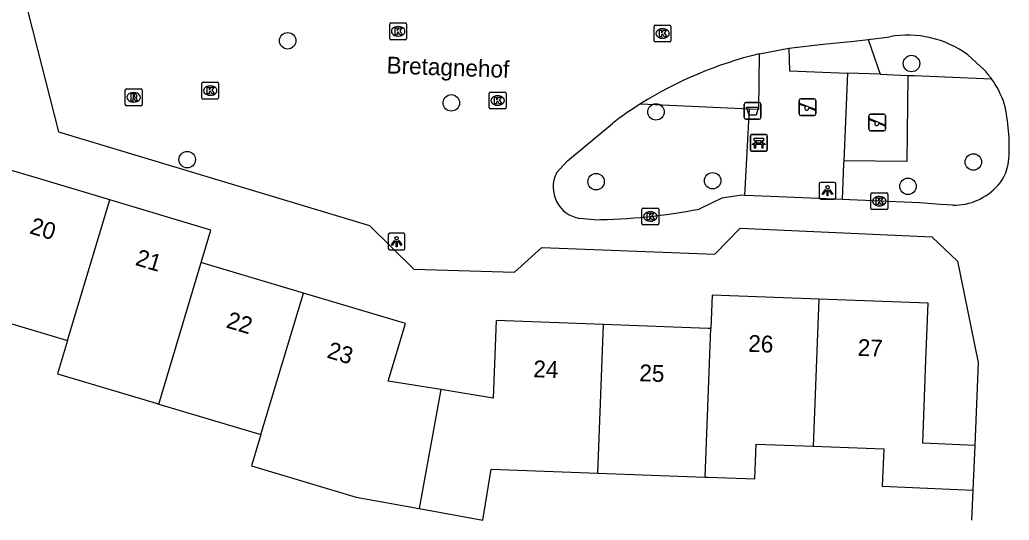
# Model space of a CAD drawing. Extents: x 158461 to 159795, y 387220 to 388672.
# Drawn here: x 159498.9 to 159557.7, y 388028.4 to 388058.1 of the extents above; entities that cross this region are included whole.
import ezdxf

# ---------------------------------------------------------------- set-up
doc = ezdxf.new("R2010")
doc.units = 0
for name, color, linetype in [('IMGEO_Afvalbak', 7, 'Continuous'), ('IMGEO_Bank', 7, 'Continuous'), ('IMGEO_Boom', 7, 'Continuous'), ('IMGEO_Groenvoorziening', 7, 'Continuous'), ('IMGEO_Kolk', 7, 'Continuous'), ('IMGEO_Lichtpunt', 7, 'Continuous'), ('IMGEO_Muur', 7, 'Continuous'), ('IMGEO_Openbare_ruimte_label', 7, 'Continuous'), ('IMGEO_Pand', 7, 'Continuous'), ('IMGEO_Pand_nummerreeks', 7, 'Continuous'), ('IMGEO_Rijbaan_lokaal_open', 7, 'Continuous'), ('IMGEO_Rioolput', 7, 'Continuous'), ('IMGEO_Speelvoorziening', 7, 'Continuous'), ('IMGEO_Voetpad_open', 7, 'Continuous')]:
    doc.layers.add(name, color=color, linetype=linetype)

msp = doc.modelspace()

# ---------------------------------------------------------------- linework, layer by layer
at = {"layer": 'IMGEO_Afvalbak'}
for p, q in [((159541.974, 388052.304), (159541.974, 388053.104)), ((159541.974, 388053.104), (159541.974, 388052.304)), ((159542.074, 388053.204), (159542.864, 388053.204)), ((159542.864, 388053.204), (159542.074, 388053.204)), ((159542.964, 388053.104), (159542.964, 388052.304)), ((159542.964, 388052.304), (159542.964, 388053.104)), ((159542.864, 388052.204), (159542.074, 388052.204)), ((159542.074, 388052.204), (159542.864, 388052.204))]:
    msp.add_line(p, q, dxfattribs=at)
msp.add_lwpolyline([(159542.117, 388052.918), (159542.821, 388052.918), (159542.672, 388052.448), (159542.266, 388052.448), (159542.117, 388052.918)], dxfattribs=at)
for centre, start, end in [((159542.074, 388053.104), 90, 180), ((159542.074, 388053.104), 90, 180), ((159542.864, 388053.104), 0, 90), ((159542.864, 388053.104), 360, 90), ((159542.074, 388052.304), 180, 270), ((159542.074, 388052.304), 180, 270), ((159542.864, 388052.304), 270, 0), ((159542.864, 388052.304), 270, 0)]:
    msp.add_arc(centre, 0.1, start, end, dxfattribs=at)
at = {"layer": 'IMGEO_Bank'}
for p, q in [((159542.412, 388051.299), (159543.253, 388051.299)), ((159543.253, 388051.299), (159542.412, 388051.299)), ((159543.337, 388051.224), (159543.337, 388050.383)), ((159543.337, 388050.383), (159543.337, 388051.224)), ((159542.337, 388050.374), (159542.337, 388051.215)), ((159542.337, 388051.215), (159542.337, 388050.374)), ((159543.034, 388050.697), (159542.641, 388050.697)), ((159542.646, 388050.805), (159542.646, 388050.911)), ((159542.69, 388050.911), (159542.69, 388050.805)), ((159542.978, 388050.917), (159542.696, 388050.917)), ((159542.696, 388050.799), (159542.978, 388050.799)), ((159542.984, 388050.805), (159542.984, 388050.911)), ((159543.028, 388050.911), (159543.028, 388050.805)), ((159543.262, 388050.299), (159542.421, 388050.299)), ((159542.421, 388050.299), (159543.262, 388050.299))]:
    msp.add_line(p, q, dxfattribs=at)
for points in [[(159542.584, 388050.697), (159542.442, 388050.697), (159542.554, 388050.799), (159542.64, 388050.799)], [(159542.64, 388050.917), (159542.554, 388050.917), (159542.554, 388051.078), (159543.117, 388051.078), (159543.117, 388050.917), (159543.034, 388050.917)], [(159542.634, 388050.69), (159542.634, 388050.483), (159542.591, 388050.483), (159542.591, 388050.69)], [(159543.034, 388050.799), (159543.117, 388050.799), (159543.229, 388050.697), (159543.09, 388050.697)], [(159543.084, 388050.69), (159543.084, 388050.483), (159543.04, 388050.483), (159543.04, 388050.69)]]:
    msp.add_lwpolyline(points, dxfattribs=at)
for centre, radius, start, end in [((159542.415, 388051.221), 0.0779, 92.4484, 184.28452), ((159542.415, 388051.221), 0.0779, 92.4484, 184.28452), ((159543.259, 388051.221), 0.0779, 2.4484, 94.28452), ((159543.259, 388051.221), 0.0779, 2.4484, 94.28452), ((159542.584, 388050.69), 0.00671, 2.89567, 87.10433), ((159542.641, 388050.69), 0.00671, 92.89567, 177.10433), ((159542.639, 388050.91), 0.00671, 2.89567, 87.10433), ((159542.639, 388050.806), 0.00671, 272.89567, 357.10433), ((159542.696, 388050.91), 0.00671, 92.89567, 177.10433), ((159542.696, 388050.806), 0.00671, 182.89567, 267.10433), ((159542.978, 388050.91), 0.00671, 2.89567, 87.10433), ((159542.978, 388050.806), 0.00671, 272.89567, 357.10433), ((159543.035, 388050.91), 0.00671, 92.89567, 177.10433), ((159543.035, 388050.806), 0.00671, 182.89567, 267.10433), ((159543.033, 388050.69), 0.00671, 2.89567, 87.10433), ((159543.09, 388050.69), 0.00671, 92.89567, 177.10433), ((159542.415, 388050.377), 0.0779, 182.4484, 274.28452), ((159542.415, 388050.377), 0.0779, 182.4484, 274.28452), ((159543.259, 388050.377), 0.0779, 272.4484, 4.28452), ((159543.259, 388050.377), 0.0779, 272.4484, 4.28452)]:
    msp.add_arc(centre, radius, start, end, dxfattribs=at)
at = {"layer": 'IMGEO_Boom'}
for centre in [(159514.852, 388056.867), (159551.909, 388055.515), (159524.571, 388053.176), (159536.729, 388052.64), (159508.884, 388049.802), (159555.582, 388049.662), (159533.173, 388048.494), (159540.097, 388048.549), (159551.697, 388048.22)]:
    msp.add_circle(centre, 0.489, dxfattribs=at)
at = {"layer": 'IMGEO_Groenvoorziening'}
for points in [[(159549.329, 388056.944), (159550.052, 388054.874)], [(159551.682, 388054.81), (159551.625, 388049.685), (159547.88, 388049.732)], [(159550.052, 388054.874), (159548.11, 388054.95)], [(159550.052, 388054.874), (159551.682, 388054.81)], [(159551.682, 388054.81), (159552.059, 388054.795), (159556.653, 388054.615)], [(159535.814, 388053.117), (159542.29, 388052.823)]]:
    msp.add_lwpolyline(points, dxfattribs=at)
at = {"layer": 'IMGEO_Kolk'}
for p, q in [((159520.915, 388057.004), (159520.915, 388057.856)), ((159520.99, 388057.93), (159521.842, 388057.93)), ((159521.403, 388057.71), (159521.428, 388057.71)), ((159521.916, 388057.856), (159521.916, 388057.004)), ((159536.621, 388056.872), (159536.621, 388057.724)), ((159536.696, 388057.798), (159537.548, 388057.798)), ((159537.622, 388057.724), (159537.622, 388056.872)), ((159521.426, 388057.15), (159521.401, 388057.15)), ((159537.109, 388057.578), (159537.134, 388057.578)), ((159521.842, 388056.93), (159520.99, 388056.93)), ((159537.548, 388056.798), (159536.696, 388056.798)), ((159537.132, 388057.018), (159537.107, 388057.018)), ((159509.751, 388053.48), (159509.751, 388054.332)), ((159509.826, 388054.406), (159510.678, 388054.406)), ((159510.239, 388054.186), (159510.264, 388054.186)), ((159510.752, 388054.332), (159510.752, 388053.48)), ((159510.262, 388053.626), (159510.237, 388053.626)), ((159526.823, 388052.892), (159526.823, 388053.744)), ((159526.898, 388053.818), (159527.75, 388053.818)), ((159527.311, 388053.598), (159527.336, 388053.598)), ((159527.824, 388053.744), (159527.824, 388052.892)), ((159510.678, 388053.406), (159509.826, 388053.406)), ((159527.334, 388053.038), (159527.309, 388053.038)), ((159527.75, 388052.818), (159526.898, 388052.818)), ((159549.496, 388046.906), (159549.496, 388047.758)), ((159549.571, 388047.832), (159550.423, 388047.832)), ((159550.497, 388047.758), (159550.497, 388046.906)), ((159549.984, 388047.612), (159550.009, 388047.612)), ((159535.893, 388046), (159535.893, 388046.852)), ((159535.968, 388046.926), (159536.82, 388046.926)), ((159536.381, 388046.706), (159536.406, 388046.706)), ((159536.894, 388046.852), (159536.894, 388046)), ((159550.423, 388046.832), (159549.571, 388046.832)), ((159550.007, 388047.052), (159549.982, 388047.052)), ((159536.404, 388046.146), (159536.379, 388046.146)), ((159536.82, 388045.926), (159535.968, 388045.926))]:
    msp.add_line(p, q, dxfattribs=at)
for points in [[(159520.915, 388057.004), (159520.915, 388057.856)], [(159520.99, 388057.93), (159521.842, 388057.93)], [(159521.916, 388057.856), (159521.916, 388057.004)], [(159536.621, 388056.872), (159536.621, 388057.724)], [(159536.696, 388057.798), (159537.548, 388057.798)], [(159537.622, 388057.724), (159537.622, 388056.872)], [(159521.236, 388057.63), (159521.359, 388057.63), (159521.359, 388057.479), (159521.489, 388057.63), (159521.653, 388057.63), (159521.507, 388057.479), (159521.66, 388057.23), (159521.508, 388057.23), (159521.423, 388057.394), (159521.359, 388057.327), (159521.359, 388057.23), (159521.236, 388057.23), (159521.236, 388057.63)], [(159536.942, 388057.498), (159537.065, 388057.498), (159537.065, 388057.347), (159537.195, 388057.498), (159537.359, 388057.498), (159537.213, 388057.347), (159537.366, 388057.098), (159537.214, 388057.098), (159537.129, 388057.262), (159537.065, 388057.195), (159537.065, 388057.098), (159536.942, 388057.098), (159536.942, 388057.498)], [(159521.842, 388056.93), (159520.99, 388056.93)], [(159537.548, 388056.798), (159536.696, 388056.798)], [(159509.751, 388053.48), (159509.751, 388054.332)], [(159509.826, 388054.406), (159510.678, 388054.406)], [(159510.752, 388054.332), (159510.752, 388053.48)], [(159510.072, 388054.106), (159510.195, 388054.106), (159510.195, 388053.955), (159510.325, 388054.106), (159510.489, 388054.106), (159510.343, 388053.955), (159510.496, 388053.706), (159510.344, 388053.706), (159510.259, 388053.87), (159510.195, 388053.803), (159510.195, 388053.706), (159510.072, 388053.706), (159510.072, 388054.106)], [(159526.823, 388052.892), (159526.823, 388053.744)], [(159526.898, 388053.818), (159527.75, 388053.818)], [(159527.824, 388053.744), (159527.824, 388052.892)], [(159510.678, 388053.406), (159509.826, 388053.406)], [(159527.144, 388053.518), (159527.267, 388053.518), (159527.267, 388053.367), (159527.397, 388053.518), (159527.561, 388053.518), (159527.415, 388053.367), (159527.568, 388053.118), (159527.416, 388053.118), (159527.331, 388053.282), (159527.267, 388053.215), (159527.267, 388053.118), (159527.144, 388053.118), (159527.144, 388053.518)], [(159527.75, 388052.818), (159526.898, 388052.818)], [(159549.496, 388046.906), (159549.496, 388047.758)], [(159549.571, 388047.832), (159550.423, 388047.832)], [(159550.497, 388047.758), (159550.497, 388046.906)], [(159549.817, 388047.532), (159549.94, 388047.532), (159549.94, 388047.381), (159550.07, 388047.532), (159550.234, 388047.532), (159550.088, 388047.381), (159550.241, 388047.132), (159550.089, 388047.132), (159550.004, 388047.296), (159549.94, 388047.229), (159549.94, 388047.132), (159549.817, 388047.132), (159549.817, 388047.532)], [(159535.893, 388046), (159535.893, 388046.852)], [(159535.968, 388046.926), (159536.82, 388046.926)], [(159536.214, 388046.626), (159536.337, 388046.626), (159536.337, 388046.475), (159536.467, 388046.626), (159536.631, 388046.626), (159536.485, 388046.475), (159536.638, 388046.226), (159536.486, 388046.226), (159536.401, 388046.39), (159536.337, 388046.323), (159536.337, 388046.226), (159536.214, 388046.226), (159536.214, 388046.626)], [(159536.894, 388046.852), (159536.894, 388046)], [(159550.423, 388046.832), (159549.571, 388046.832)], [(159536.82, 388045.926), (159535.968, 388045.926)]]:
    msp.add_lwpolyline(points, dxfattribs=at)
for centre, start, end in [((159520.992, 388057.854), 91.55205, 178.44795), ((159520.992, 388057.854), 91.55205, 178.44795), ((159521.84, 388057.854), 1.55205, 88.44795), ((159521.84, 388057.854), 1.55205, 88.44795), ((159536.698, 388057.722), 91.55205, 178.44795), ((159536.698, 388057.722), 91.55205, 178.44795), ((159537.546, 388057.722), 1.55205, 88.44795), ((159537.546, 388057.722), 1.55205, 88.44795), ((159520.992, 388057.006), 181.55205, 268.44795), ((159520.992, 388057.006), 181.55205, 268.44795), ((159521.84, 388057.006), 271.55205, 358.44795), ((159521.84, 388057.006), 271.55205, 358.44795), ((159536.698, 388056.874), 181.55205, 268.44795), ((159536.698, 388056.874), 181.55205, 268.44795), ((159537.546, 388056.874), 271.55205, 358.44795), ((159537.546, 388056.874), 271.55205, 358.44795), ((159509.828, 388054.33), 91.55205, 178.44795), ((159509.828, 388054.33), 91.55205, 178.44795), ((159510.676, 388054.33), 1.55205, 88.44795), ((159510.676, 388054.33), 1.55205, 88.44795), ((159526.9, 388053.742), 91.55205, 178.44795), ((159526.9, 388053.742), 91.55205, 178.44795), ((159527.748, 388053.742), 1.55205, 88.44795), ((159527.748, 388053.742), 1.55205, 88.44795), ((159509.828, 388053.482), 181.55205, 268.44795), ((159509.828, 388053.482), 181.55205, 268.44795), ((159510.676, 388053.482), 271.55205, 358.44795), ((159510.676, 388053.482), 271.55205, 358.44795), ((159526.9, 388052.894), 181.55205, 268.44795), ((159526.9, 388052.894), 181.55205, 268.44795), ((159527.748, 388052.894), 271.55205, 358.44795), ((159527.748, 388052.894), 271.55205, 358.44795), ((159549.573, 388047.756), 91.55205, 178.44795), ((159549.573, 388047.756), 91.55205, 178.44795), ((159550.421, 388047.756), 1.55205, 88.44795), ((159550.421, 388047.756), 1.55205, 88.44795), ((159535.97, 388046.85), 91.55205, 178.44795), ((159535.97, 388046.85), 91.55205, 178.44795), ((159536.818, 388046.85), 1.55205, 88.44795), ((159536.818, 388046.85), 1.55205, 88.44795), ((159549.573, 388046.908), 181.55205, 268.44795), ((159549.573, 388046.908), 181.55205, 268.44795), ((159550.421, 388046.908), 271.55205, 358.44795), ((159550.421, 388046.908), 271.55205, 358.44795), ((159535.97, 388046.002), 181.55205, 268.44795), ((159535.97, 388046.002), 181.55205, 268.44795), ((159536.818, 388046.002), 271.55205, 358.44795), ((159536.818, 388046.002), 271.55205, 358.44795)]:
    msp.add_arc(centre, 0.0765, start, end, dxfattribs=at)
for centre, major_axis, ratio, start_param, end_param in [((159521.402, 388057.43), (-0.387, 0.002), 0.722429, 4.712389, 7.853982), ((159521.427, 388057.43), (-0.39, 0.002), 0.717154, 1.570796, 4.712389), ((159537.108, 388057.298), (-0.387, 0.002), 0.722429, 4.712389, 7.853982), ((159537.133, 388057.298), (-0.39, 0.002), 0.717154, 1.570796, 4.712389), ((159510.238, 388053.906), (-0.387, 0.002), 0.722429, 4.712389, 7.853982), ((159510.263, 388053.906), (-0.39, 0.002), 0.717154, 1.570796, 4.712389), ((159527.31, 388053.318), (-0.387, 0.002), 0.722429, 4.712389, 7.853982), ((159527.335, 388053.318), (-0.39, 0.002), 0.717154, 1.570796, 4.712389), ((159549.983, 388047.332), (-0.387, 0.002), 0.722429, 4.712389, 7.853982), ((159550.008, 388047.332), (-0.39, 0.002), 0.717154, 1.570796, 4.712389), ((159536.38, 388046.426), (-0.387, 0.002), 0.722429, 4.712389, 7.853982), ((159536.405, 388046.426), (-0.39, 0.002), 0.717154, 1.570796, 4.712389)]:
    msp.add_ellipse(centre, major_axis=major_axis, ratio=ratio, start_param=start_param, end_param=end_param, dxfattribs=at)
at = {"layer": 'IMGEO_Lichtpunt'}
for p, q in [((159546.422, 388048.359), (159546.422, 388047.552)), ((159546.422, 388048.359), (159546.422, 388047.552)), ((159547.324, 388048.454), (159546.516, 388048.454)), ((159547.324, 388048.454), (159546.516, 388048.454)), ((159547.418, 388047.552), (159547.418, 388048.359)), ((159547.418, 388047.552), (159547.418, 388048.359)), ((159546.516, 388047.458), (159547.324, 388047.458)), ((159546.516, 388047.458), (159547.324, 388047.458)), ((159521.727, 388045.43), (159520.919, 388045.43)), ((159521.727, 388045.43), (159520.919, 388045.43)), ((159520.825, 388045.335), (159520.825, 388044.528)), ((159520.825, 388045.335), (159520.825, 388044.528)), ((159521.821, 388044.528), (159521.821, 388045.335)), ((159521.821, 388044.528), (159521.821, 388045.335)), ((159520.919, 388044.434), (159521.727, 388044.434)), ((159520.919, 388044.434), (159521.727, 388044.434))]:
    msp.add_line(p, q, dxfattribs=at)
for points in [[(159546.796, 388048.023), (159546.835, 388047.995), (159546.647, 388047.733), (159546.609, 388047.76), (159546.796, 388048.023)], [(159546.898, 388047.975), (159546.945, 388047.975), (159546.945, 388047.653), (159546.898, 388047.653), (159546.898, 388047.975)], [(159547.008, 388047.995), (159547.046, 388048.022), (159547.233, 388047.76), (159547.194, 388047.732), (159547.008, 388047.995)], [(159521.199, 388044.999), (159521.238, 388044.971), (159521.05, 388044.709), (159521.012, 388044.736), (159521.199, 388044.999)], [(159521.301, 388044.951), (159521.348, 388044.951), (159521.348, 388044.629), (159521.301, 388044.629), (159521.301, 388044.951)], [(159521.411, 388044.971), (159521.449, 388044.998), (159521.636, 388044.736), (159521.597, 388044.708), (159521.411, 388044.971)]]:
    msp.add_lwpolyline(points, dxfattribs=at)
for centre in [(159546.921, 388048.157), (159521.324, 388045.133)]:
    msp.add_circle(centre, 0.0994, dxfattribs=at)
for centre, start, end in [((159546.516, 388048.359), 90, 180), ((159546.516, 388048.359), 90, 180), ((159547.324, 388048.359), 0, 90), ((159547.324, 388048.359), 0, 90), ((159546.516, 388047.552), 180, 270), ((159546.516, 388047.552), 180, 270), ((159547.324, 388047.552), 270, 0), ((159547.324, 388047.552), 270, 360), ((159520.919, 388045.335), 90, 180), ((159520.919, 388045.335), 90, 180), ((159521.727, 388045.335), 0, 90), ((159521.727, 388045.335), 0, 90), ((159520.919, 388044.528), 180, 270), ((159520.919, 388044.528), 180, 270), ((159521.727, 388044.528), 270, 0), ((159521.727, 388044.528), 270, 360)]:
    msp.add_arc(centre, 0.0946, start, end, dxfattribs=at)
at = {"layer": 'IMGEO_Muur'}
msp.add_lwpolyline([(159555.559, 388030.163), (159555.48, 388028.371)], dxfattribs=at)
at = {"layer": 'IMGEO_Pand'}
for points in [[(159504.285, 388047.415), (159500, 388048.697), (159498.105, 388049.263), (159497.082, 388045.845), (159494.194, 388046.708), (159492.129, 388039.804), (159494.879, 388038.981), (159495.466, 388040.945), (159500, 388039.59), (159501.783, 388039.057)], [(159501.783, 388039.057), (159504.285, 388047.415)], [(159509.718, 388043.691), (159510.294, 388045.618), (159504.285, 388047.415)], [(159507.205, 388035.277), (159509.718, 388043.691)], [(159515.784, 388041.876), (159509.891, 388043.639), (159509.718, 388043.691)], [(159513.266, 388033.464), (159515.784, 388041.876)], [(159523.945, 388036.14), (159520.828, 388036.645), (159521.85, 388040.062), (159515.784, 388041.876)], [(159546.396, 388041.512), (159540.066, 388041.749), (159539.991, 388039.764)], [(159546.396, 388041.512), (159546.069, 388032.771)], [(159555.675, 388032.811), (159552.585, 388032.947), (159552.769, 388037.884), (159552.895, 388041.27), (159546.396, 388041.512)], [(159533.61, 388040.002), (159527.229, 388040.24), (159527.058, 388035.635), (159523.945, 388036.14)], [(159533.281, 388031.178), (159533.61, 388040.002)], [(159539.991, 388039.764), (159539.822, 388039.77), (159533.61, 388040.002)], [(159539.659, 388030.94), (159539.991, 388039.764)], [(159501.783, 388039.057), (159501.19, 388037.075), (159507.033, 388035.328), (159507.205, 388035.277)], [(159523.945, 388036.14), (159522.659, 388029.064)], [(159507.205, 388035.277), (159513.266, 388033.464)], [(159513.266, 388033.464), (159512.709, 388031.602), (159518.914, 388029.745), (159522.659, 388029.064)], [(159539.659, 388030.94), (159539.832, 388030.934), (159542.599, 388030.831), (159542.676, 388032.898), (159546.069, 388032.771)], [(159546.069, 388032.771), (159550.262, 388032.615), (159550.165, 388030.4), (159555.559, 388030.163)], [(159555.675, 388032.811), (159555.559, 388030.163)], [(159522.659, 388029.064), (159526.452, 388028.375), (159526.943, 388031.415), (159533.281, 388031.178)], [(159533.281, 388031.178), (159539.659, 388030.94)]]:
    msp.add_lwpolyline(points, dxfattribs=at)
at = {"layer": 'IMGEO_Rijbaan_lokaal_open'}
for points in [[(159491.864, 388088.133), (159493.706, 388088.644), (159498.644, 388068.426), (159497.343, 388066.739), (159500, 388056.349), (159501.249, 388051.464), (159519.722, 388045.89), (159522.356, 388043.295), (159528.327, 388043.112), (159529.943, 388044.576), (159540.225, 388044.194), (159541.73, 388045.738), (159553.125, 388045.206), (159554.638, 388043.76), (159555.876, 388037.747), (159555.675, 388032.811)], [(159549.329, 388056.944), (159550.616, 388057.105)], [(159544.625, 388056.434), (159546.665, 388056.668), (159548.512, 388056.842), (159549.329, 388056.944)], [(159542.87, 388056.086), (159544.625, 388056.434)], [(159555.252, 388056.036), (159556.221, 388055.146)], [(159530.811, 388048.994), (159531.475, 388049.738), (159534.143, 388051.96)], [(159542, 388047.681), (159541.828, 388047.689), (159540.648, 388047.506), (159540.077, 388047.235), (159539.305, 388046.866)], [(159547.79, 388047.429), (159547.337, 388047.449), (159543.533, 388047.614), (159542, 388047.681)], [(159554.366, 388047.088), (159553.655, 388047.141), (159552.384, 388047.229), (159547.79, 388047.429)], [(159533.058, 388046.234), (159532.189, 388046.311)], [(159555.559, 388030.163), (159555.48, 388028.371)]]:
    msp.add_lwpolyline(points, dxfattribs=at)
for centre, radius, start, end in [((159551.686, 388051.159), 6.041, 53.82666, 100.20397), ((159548.314, 388033.278), 23.449, 103.42565, 122.21479), ((159552.033, 388051.298), 5.688, 35.68038, 42.58042), ((159551.935, 388051.224), 5.81, 19.20412, 35.70817), ((159548.138, 388033.532), 23.14, 122.18165, 127.21579), ((159546.365, 388050.584), 11.347, 356.40078, 12.98989), ((159555.081, 388049.985), 2.611, 319.23635, 357.52118), ((159532.501, 388048.166), 1.881, 153.90578, 260.46466), ((159554.374, 388050.708), 3.62, 269.87133, 317.87981), ((159532.761, 388080.355), 34.123, 270.49795, 281.0558)]:
    msp.add_arc(centre, radius, start, end, dxfattribs=at)
at = {"layer": 'IMGEO_Rioolput'}
for p, q in [((159505.208, 388053.08), (159505.208, 388053.932)), ((159505.283, 388054.006), (159506.135, 388054.006)), ((159505.696, 388053.786), (159505.721, 388053.786)), ((159506.209, 388053.932), (159506.209, 388053.08)), ((159506.135, 388053.006), (159505.283, 388053.006)), ((159505.719, 388053.226), (159505.694, 388053.226))]:
    msp.add_line(p, q, dxfattribs=at)
for points in [[(159505.208, 388053.08), (159505.208, 388053.932)], [(159505.283, 388054.006), (159506.135, 388054.006)], [(159505.797, 388053.704), (159505.545, 388053.706), (159505.545, 388053.306)], [(159505.723, 388053.625), (159505.669, 388053.625), (159505.669, 388053.544)], [(159506.209, 388053.932), (159506.209, 388053.08)], [(159506.135, 388053.006), (159505.283, 388053.006)], [(159505.545, 388053.306), (159505.669, 388053.306), (159505.669, 388053.468), (159505.68, 388053.468)], [(159505.669, 388053.544), (159505.721, 388053.544)], [(159505.727, 388053.439), (159505.798, 388053.306), (159505.938, 388053.306), (159505.873, 388053.432)]]:
    msp.add_lwpolyline(points, dxfattribs=at)
for centre, radius, start, end in [((159505.285, 388053.93), 0.0765, 91.55205, 178.44795), ((159505.285, 388053.93), 0.0765, 91.55205, 178.44795), ((159505.729, 388053.529), 0.0964, 77.00612, 93.18647), ((159505.743, 388053.586), 0.0378, 276.66336, 79.67722), ((159505.796, 388053.594), 0.109, 350.36119, 89.41601), ((159505.794, 388053.594), 0.112, 277.58423, 350.98172), ((159506.133, 388053.93), 0.0765, 1.55205, 88.44795), ((159506.133, 388053.93), 0.0765, 1.55205, 88.44795), ((159505.285, 388053.082), 0.0765, 181.55205, 268.44795), ((159505.285, 388053.082), 0.0765, 181.55205, 268.44795), ((159505.679, 388053.415), 0.0533, 26.02933, 88.69889), ((159505.705, 388053.733), 0.19, 274.7715, 282.96867), ((159505.778, 388053.379), 0.108, 29.51342, 73.79051), ((159506.133, 388053.082), 0.0765, 271.55205, 358.44795), ((159506.133, 388053.082), 0.0765, 271.55205, 358.44795)]:
    msp.add_arc(centre, radius, start, end, dxfattribs=at)
for centre, major_axis, ratio, start_param, end_param in [((159505.695, 388053.506), (-0.387, 0.002), 0.722429, 4.712389, 7.853982), ((159505.72, 388053.506), (-0.39, 0.002), 0.717154, 1.570796, 4.712389)]:
    msp.add_ellipse(centre, major_axis=major_axis, ratio=ratio, start_param=start_param, end_param=end_param, dxfattribs=at)
at = {"layer": 'IMGEO_Speelvoorziening'}
for p, q in [((159545.232, 388052.524), (159545.232, 388053.324)), ((159545.232, 388053.324), (159545.232, 388052.524)), ((159545.615, 388052.952), (159545.276, 388053.089)), ((159545.301, 388053.149), (159546.177, 388052.796)), ((159545.332, 388053.424), (159546.122, 388053.424)), ((159546.122, 388053.424), (159545.332, 388053.424)), ((159546.222, 388053.324), (159546.222, 388052.524)), ((159546.222, 388052.524), (159546.222, 388053.324)), ((159546.122, 388052.424), (159545.332, 388052.424)), ((159545.332, 388052.424), (159546.122, 388052.424)), ((159546.153, 388052.736), (159545.813, 388052.873)), ((159549.38, 388051.608), (159549.38, 388052.408)), ((159549.38, 388052.408), (159549.38, 388051.608)), ((159549.48, 388052.508), (159550.27, 388052.508)), ((159550.27, 388052.508), (159549.48, 388052.508)), ((159550.37, 388052.408), (159550.37, 388051.608)), ((159550.37, 388051.608), (159550.37, 388052.408)), ((159549.763, 388052.036), (159549.424, 388052.173)), ((159549.449, 388052.233), (159550.325, 388051.88)), ((159550.301, 388051.82), (159549.961, 388051.957)), ((159550.27, 388051.508), (159549.48, 388051.508)), ((159549.48, 388051.508), (159550.27, 388051.508))]:
    msp.add_line(p, q, dxfattribs=at)
for centre, radius, start, end in [((159545.332, 388053.324), 0.1, 90, 180), ((159545.332, 388053.324), 0.1, 90, 180), ((159545.289, 388053.119), 0.0327, 68.07798, 248.07798), ((159546.122, 388053.324), 0.1, 0, 90), ((159546.122, 388053.324), 0.1, 360, 90), ((159545.332, 388052.524), 0.1, 180, 270), ((159545.332, 388052.524), 0.1, 180, 270), ((159545.694, 388052.862), 0.12, 130.99278, 5.16318), ((159546.122, 388052.524), 0.1, 270, 0), ((159546.122, 388052.524), 0.1, 270, 0), ((159546.165, 388052.766), 0.0327, 248.07798, 68.07798), ((159549.48, 388052.408), 0.1, 90, 180), ((159549.48, 388052.408), 0.1, 90, 180), ((159550.27, 388052.408), 0.1, 0, 90), ((159550.27, 388052.408), 0.1, 360, 90), ((159549.437, 388052.203), 0.0327, 68.07798, 248.07798), ((159549.842, 388051.946), 0.12, 130.99278, 5.16318), ((159550.313, 388051.85), 0.0327, 248.07798, 68.07798), ((159549.48, 388051.608), 0.1, 180, 270), ((159549.48, 388051.608), 0.1, 180, 270), ((159550.27, 388051.608), 0.1, 270, 0), ((159550.27, 388051.608), 0.1, 270, 0)]:
    msp.add_arc(centre, radius, start, end, dxfattribs=at)
at = {"layer": 'IMGEO_Voetpad_open'}
for points in [[(159542.29, 388052.823), (159542.83, 388052.793), (159542.87, 388056.086)], [(159544.625, 388056.434), (159544.667, 388055.085), (159548.11, 388054.95)], [(159548.11, 388054.95), (159547.88, 388049.732)], [(159542, 388047.681), (159542.29, 388052.823)], [(159547.88, 388049.732), (159547.872, 388049.546), (159547.79, 388047.429)]]:
    msp.add_lwpolyline(points, dxfattribs=at)

# ---------------------------------------------------------------- texts
at = {"layer": 'IMGEO_Openbare_ruimte_label'}
msp.add_text('Bretagnehof', height=1, rotation=357.8789, dxfattribs=at).set_placement((159520.716, 388054.931))
at = {"layer": 'IMGEO_Pand_nummerreeks'}
for s, rotation, p in [('20', 343.3518, (159499.468, 388045.434)), ('21', 343.34985, (159505.753, 388043.552)), ('22', 343.34985, (159511.146, 388039.84)), ('23', 343.34779, (159517.129, 388038.051)), ('26', 357.86287, (159542.198, 388038.386)), ('27', 357.86325, (159548.697, 388038.144)), ('24', 357.86258, (159529.429, 388036.876)), ('25', 357.86287, (159535.726, 388036.64))]:
    msp.add_text(s, height=1, rotation=rotation, dxfattribs=at).set_placement(p)

doc.saveas('drawing.dxf')
